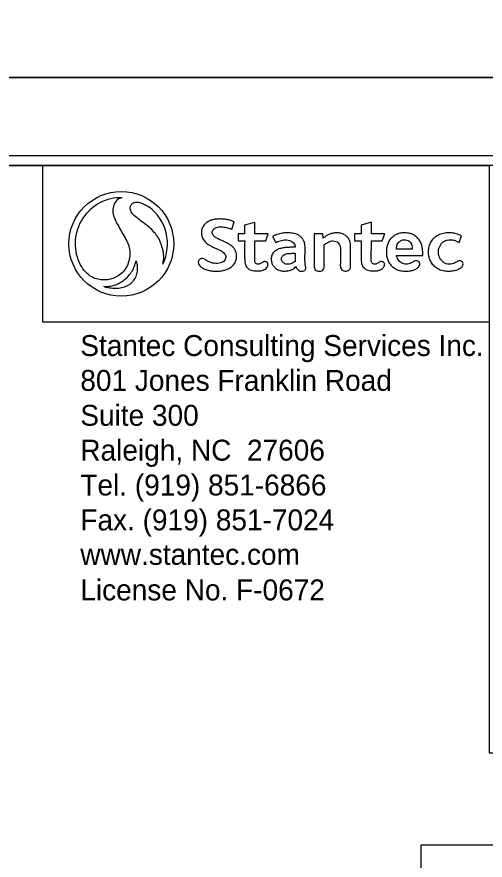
# Model space of a CAD drawing. Extents: x 2320980 to 2456309, y 595047 to 606177.
# Drawn here: x 2455978 to 2456001.89, y 595825.59 to 595868.66 of the extents above; entities that cross this region are included whole.
import ezdxf

# ---------------------------------------------------------------- set-up
doc = ezdxf.new("R2010")
doc.units = 0
for name, color, linetype in [('Prop Dimension', 7, 'Continuous'), ('Scratch_Level_0', 7, 'Continuous'), ('Sheet Data Text CELL', 7, 'Continuous'), ('Sheet Plan CELL', 7, 'Continuous'), ('Sheet Plot Border Inside CELL', 7, 'Continuous'), ('Sheet Plot Border Outside CELL', 7, 'Continuous')]:
    doc.layers.add(name, color=color, linetype=linetype)

msp = doc.modelspace()

# ---------------------------------------------------------------- linework, layer by layer
at = {"layer": 'Prop Dimension'}
msp.add_lwpolyline([(2455998.637, 595826.366), (2456042.107, 595826.366), (2456042.107, 595822.09), (2455998.637, 595822.09)], close=True, dxfattribs=at)
at = {"layer": 'Scratch_Level_0'}
msp.add_lwpolyline([(2455979.323, 595861.076), (2456002.097, 595861.079), (2456002.098, 595853.07), (2455979.324, 595853.067)], close=True, dxfattribs=at)
at = {"layer": 'Sheet Data Text CELL'}
for p, q in [((2455988.965, 595857.819), (2455989.095, 595858.192)), ((2455990.145, 595858.169), (2455989.619, 595858.022)), ((2455989.619, 595858.022), (2455989.619, 595857.585)), ((2455990.145, 595857.585), (2455990.145, 595858.169)), ((2455996.092, 595858.17), (2455995.566, 595858.023)), ((2455995.566, 595858.023), (2455995.566, 595857.586)), ((2455996.092, 595857.586), (2455996.092, 595858.17)), ((2455989.619, 595857.585), (2455989.285, 595857.585)), ((2455989.285, 595857.585), (2455989.285, 595857.219)), ((2455990.826, 595857.585), (2455990.145, 595857.585)), ((2455990.699, 595857.219), (2455990.826, 595857.585)), ((2455993.606, 595857.584), (2455993.163, 595857.584)), ((2455993.163, 595857.584), (2455993.163, 595855.906)), ((2455993.635, 595857.362), (2455993.606, 595857.584)), ((2455995.566, 595857.586), (2455995.231, 595857.586)), ((2455995.231, 595857.586), (2455995.231, 595857.22)), ((2455996.773, 595857.586), (2455996.092, 595857.586)), ((2455996.645, 595857.22), (2455996.773, 595857.586)), ((2455989.285, 595857.219), (2455989.623, 595857.219)), ((2455990.135, 595856.294), (2455990.142, 595857.219)), ((2455990.142, 595857.219), (2455990.699, 595857.219)), ((2455991.046, 595857.451), (2455991.206, 595857.141)), ((2455995.231, 595857.22), (2455995.57, 595857.22)), ((2455996.082, 595856.295), (2455996.089, 595857.22)), ((2455996.089, 595857.22), (2455996.645, 595857.22)), ((2456000.57, 595857.131), (2456000.686, 595857.475)), ((2455993.679, 595855.906), (2455993.679, 595857.014)), ((2455998.174, 595856.803), (2455997.371, 595856.803)), ((2455992.195, 595856.591), (2455992.196, 595856.176)), ((2455997.371, 595856.481), (2455998.707, 595856.481))]:
    msp.add_line(p, q, dxfattribs=at)
for points in [[(2455983.379, 595859.428), (2455983.379, 595859.428)], [(2455984.732, 595858.965), (2455984.732, 595858.965)]]:
    msp.add_lwpolyline(points, dxfattribs=at)
msp.add_circle((2455983.328, 595857.072), 2.673, dxfattribs=at)
for start, end in [(88.7738, 203.6916), (88.7673, 88.7738), (333.7886, 53.4398), (247.1256, 251.4651)]:
    msp.add_arc((2455983.328, 595857.072), 2.357, start, end, dxfattribs=at)
for points, degree in [([(2455983.379, 595859.428), (2455983.322, 595859.416), (2455983.188, 595859.388), (2455983.013, 595859.209), (2455982.883, 595858.916), (2455982.9, 595858.587), (2455983.016, 595858.269), (2455983.192, 595857.96), (2455983.374, 595857.619), (2455983.576, 595857.297), (2455983.716, 595856.97), (2455983.782, 595856.614), (2455983.739, 595856.258), (2455983.635, 595855.931), (2455983.434, 595855.634), (2455983.17, 595855.423), (2455982.894, 595855.299), (2455982.644, 595855.222), (2455982.365, 595855.222), (2455982.055, 595855.265), (2455981.749, 595855.405), (2455981.423, 595855.681), (2455981.266, 595855.952), (2455981.17, 595856.125)], 3), ([(2455983.379, 595859.428), (2455983.379, 595859.428), (2455983.379, 595859.428), (2455983.379, 595859.428)], 2), ([(2455985.442, 595856.031), (2455985.463, 595856.114), (2455985.498, 595856.269), (2455985.491, 595856.518), (2455985.467, 595856.737), (2455985.403, 595856.94), (2455985.327, 595857.175), (2455985.194, 595857.43), (2455985.004, 595857.67), (2455984.756, 595857.923), (2455984.446, 595858.148), (2455984.127, 595858.409), (2455983.871, 595858.601), (2455983.781, 595858.827), (2455983.78, 595858.999), (2455983.865, 595859.115), (2455983.978, 595859.196), (2455984.129, 595859.21), (2455984.307, 595859.176), (2455984.513, 595859.089), (2455984.655, 595859.009), (2455984.732, 595858.965)], 3), ([(2455989.095, 595858.192), (2455989.072, 595858.203), (2455988.968, 595858.253), (2455988.77, 595858.305), (2455988.527, 595858.335), (2455988.306, 595858.346), (2455988.121, 595858.328), (2455987.945, 595858.291), (2455987.775, 595858.224), (2455987.611, 595858.111), (2455987.493, 595857.961), (2455987.426, 595857.809), (2455987.411, 595857.667), (2455987.418, 595857.536), (2455987.446, 595857.411), (2455987.499, 595857.308), (2455987.563, 595857.215), (2455987.642, 595857.13), (2455987.738, 595857.053), (2455987.856, 595856.982), (2455988.003, 595856.906), (2455988.165, 595856.832), (2455988.33, 595856.762), (2455988.466, 595856.692), (2455988.566, 595856.607), (2455988.635, 595856.527), (2455988.659, 595856.429), (2455988.656, 595856.336), (2455988.618, 595856.233), (2455988.533, 595856.148), (2455988.398, 595856.09), (2455988.238, 595856.066), (2455988.06, 595856.074), (2455987.903, 595856.107), (2455987.776, 595856.17), (2455987.673, 595856.212), (2455987.604, 595856.277), (2455987.538, 595856.302), (2455987.478, 595856.328), (2455987.413, 595856.324), (2455987.348, 595856.304), (2455987.293, 595856.256), (2455987.257, 595856.188), (2455987.254, 595856.113), (2455987.265, 595856.039), (2455987.323, 595855.961), (2455987.435, 595855.849), (2455987.633, 595855.752), (2455987.878, 595855.687), (2455988.127, 595855.674), (2455988.341, 595855.68), (2455988.528, 595855.704), (2455988.692, 595855.754), (2455988.863, 595855.831), (2455989.027, 595855.96), (2455989.154, 595856.12), (2455989.208, 595856.309), (2455989.215, 595856.479), (2455989.194, 595856.633), (2455989.133, 595856.757), (2455989.06, 595856.881), (2455988.932, 595856.986), (2455988.787, 595857.083), (2455988.627, 595857.16), (2455988.454, 595857.241), (2455988.274, 595857.318), (2455988.121, 595857.399), (2455988.018, 595857.492), (2455987.974, 595857.583), (2455987.966, 595857.678), (2455987.994, 595857.765), (2455988.053, 595857.841), (2455988.135, 595857.895), (2455988.243, 595857.934), (2455988.372, 595857.944), (2455988.5, 595857.939), (2455988.627, 595857.919), (2455988.75, 595857.892), (2455988.865, 595857.858), (2455988.934, 595857.831), (2455988.965, 595857.819)], 3), ([(2455992.247, 595855.915), (2455992.248, 595855.897), (2455992.252, 595855.854), (2455992.295, 595855.79), (2455992.357, 595855.718), (2455992.469, 595855.666), (2455992.587, 595855.67), (2455992.697, 595855.694), (2455992.74, 595855.781), (2455992.742, 595855.868), (2455992.717, 595855.985), (2455992.69, 595856.307), (2455992.71, 595856.647), (2455992.704, 595857.015), (2455992.662, 595857.193), (2455992.562, 595857.353), (2455992.454, 595857.476), (2455992.276, 595857.566), (2455992.056, 595857.623), (2455991.795, 595857.64), (2455991.531, 595857.614), (2455991.277, 595857.555), (2455991.121, 595857.485), (2455991.046, 595857.451)], 3), ([(2455993.679, 595857.014), (2455993.687, 595857.022), (2455993.723, 595857.055), (2455993.809, 595857.107), (2455993.921, 595857.181), (2455994.063, 595857.224), (2455994.207, 595857.223), (2455994.346, 595857.178), (2455994.441, 595857.079), (2455994.493, 595856.961), (2455994.52, 595856.801), (2455994.503, 595856.562), (2455994.515, 595856.259), (2455994.499, 595856.006), (2455994.51, 595855.832), (2455994.57, 595855.738), (2455994.675, 595855.672), (2455994.797, 595855.674), (2455994.913, 595855.702), (2455995.008, 595855.774), (2455995.035, 595855.912), (2455995.015, 595856.156), (2455995.028, 595856.456), (2455995.021, 595856.786), (2455995.033, 595856.996), (2455995.005, 595857.178), (2455994.948, 595857.306), (2455994.857, 595857.437), (2455994.711, 595857.54), (2455994.527, 595857.627), (2455994.317, 595857.632), (2455994.128, 595857.621), (2455993.958, 595857.565), (2455993.807, 595857.495), (2455993.706, 595857.415), (2455993.653, 595857.375), (2455993.635, 595857.362)], 3), ([(2455998.707, 595856.481), (2455998.709, 595856.532), (2455998.713, 595856.66), (2455998.69, 595856.866), (2455998.638, 595857.097), (2455998.527, 595857.275), (2455998.402, 595857.429), (2455998.243, 595857.538), (2455998.041, 595857.618), (2455997.815, 595857.633), (2455997.593, 595857.629), (2455997.382, 595857.562), (2455997.201, 595857.459), (2455997.044, 595857.309), (2455996.937, 595857.128), (2455996.877, 595856.929), (2455996.854, 595856.726), (2455996.851, 595856.507), (2455996.9, 595856.305), (2455996.98, 595856.108), (2455997.102, 595855.939), (2455997.288, 595855.805), (2455997.519, 595855.691), (2455997.788, 595855.677), (2455998.033, 595855.679), (2455998.241, 595855.724), (2455998.405, 595855.803), (2455998.524, 595855.907), (2455998.568, 595856.019), (2455998.548, 595856.11), (2455998.503, 595856.183), (2455998.431, 595856.203), (2455998.36, 595856.213), (2455998.278, 595856.187), (2455998.181, 595856.126), (2455998.07, 595856.059), (2455997.934, 595856.028), (2455997.808, 595856.025), (2455997.684, 595856.057), (2455997.581, 595856.128), (2455997.479, 595856.211), (2455997.419, 595856.323), (2455997.382, 595856.413), (2455997.374, 595856.464), (2455997.371, 595856.481)], 3), ([(2456000.686, 595857.475), (2456000.642, 595857.5), (2456000.532, 595857.561), (2456000.319, 595857.617), (2456000.053, 595857.645), (2455999.77, 595857.612), (2455999.499, 595857.524), (2455999.276, 595857.374), (2455999.115, 595857.172), (2455999.015, 595856.938), (2455998.98, 595856.676), (2455999.001, 595856.411), (2455999.091, 595856.174), (2455999.225, 595855.992), (2455999.411, 595855.833), (2455999.666, 595855.714), (2455999.965, 595855.667), (2456000.239, 595855.685), (2456000.466, 595855.745), (2456000.645, 595855.827), (2456000.762, 595855.94), (2456000.768, 595856.047), (2456000.758, 595856.127), (2456000.704, 595856.176), (2456000.649, 595856.209), (2456000.588, 595856.213), (2456000.506, 595856.2), (2456000.433, 595856.136), (2456000.326, 595856.091), (2456000.22, 595856.041), (2456000.067, 595856.029), (2455999.908, 595856.043), (2455999.755, 595856.126), (2455999.64, 595856.242), (2455999.548, 595856.38), (2455999.52, 595856.544), (2455999.496, 595856.706), (2455999.542, 595856.866), (2455999.604, 595857.013), (2455999.695, 595857.13), (2455999.818, 595857.217), (2455999.958, 595857.272), (2456000.122, 595857.285), (2456000.286, 595857.27), (2456000.443, 595857.22), (2456000.529, 595857.16), (2456000.57, 595857.131)], 3), ([(2455989.623, 595857.219), (2455989.621, 595856.892), (2455989.62, 595856.547), (2455989.624, 595856.162), (2455989.641, 595856.07), (2455989.677, 595855.944), (2455989.749, 595855.858), (2455989.821, 595855.791), (2455989.898, 595855.74), (2455990.02, 595855.698), (2455990.188, 595855.679), (2455990.362, 595855.687), (2455990.536, 595855.711), (2455990.668, 595855.778), (2455990.765, 595855.856), (2455990.81, 595855.946), (2455990.815, 595856.025), (2455990.801, 595856.092), (2455990.766, 595856.131), (2455990.724, 595856.156), (2455990.675, 595856.165), (2455990.623, 595856.166), (2455990.57, 595856.152), (2455990.523, 595856.114), (2455990.47, 595856.074), (2455990.405, 595856.046), (2455990.336, 595856.024), (2455990.264, 595856.032), (2455990.202, 595856.066), (2455990.154, 595856.114), (2455990.133, 595856.197), (2455990.134, 595856.256), (2455990.135, 595856.294)], 3), ([(2455991.206, 595857.141), (2455991.23, 595857.154), (2455991.303, 595857.193), (2455991.422, 595857.23), (2455991.566, 595857.267), (2455991.702, 595857.276), (2455991.844, 595857.271), (2455991.972, 595857.231), (2455992.083, 595857.167), (2455992.161, 595857.074), (2455992.194, 595856.979), (2455992.194, 595856.92), (2455992.194, 595856.901)], 3), ([(2455995.57, 595857.22), (2455995.568, 595856.892), (2455995.567, 595856.548), (2455995.57, 595856.163), (2455995.588, 595856.07), (2455995.624, 595855.944), (2455995.695, 595855.859), (2455995.768, 595855.792), (2455995.844, 595855.741), (2455995.967, 595855.698), (2455996.135, 595855.68), (2455996.309, 595855.687), (2455996.482, 595855.711), (2455996.614, 595855.778), (2455996.711, 595855.857), (2455996.757, 595855.947), (2455996.762, 595856.026), (2455996.747, 595856.092), (2455996.712, 595856.132), (2455996.671, 595856.156), (2455996.621, 595856.165), (2455996.569, 595856.166), (2455996.517, 595856.153), (2455996.47, 595856.115), (2455996.417, 595856.075), (2455996.351, 595856.047), (2455996.282, 595856.025), (2455996.211, 595856.033), (2455996.149, 595856.067), (2455996.1, 595856.115), (2455996.08, 595856.198), (2455996.081, 595856.257), (2455996.082, 595856.295)], 3), ([(2455997.371, 595856.803), (2455997.371, 595856.82), (2455997.371, 595856.861), (2455997.376, 595856.939), (2455997.402, 595857.04), (2455997.465, 595857.146), (2455997.562, 595857.231), (2455997.695, 595857.278), (2455997.837, 595857.282), (2455997.97, 595857.241), (2455998.083, 595857.169), (2455998.139, 595857.046), (2455998.167, 595856.922), (2455998.172, 595856.84), (2455998.174, 595856.803)], 3), ([(2455992.194, 595856.901), (2455992.16, 595856.9), (2455992.05, 595856.898), (2455991.859, 595856.889), (2455991.632, 595856.877), (2455991.42, 595856.83), (2455991.224, 595856.749), (2455991.053, 595856.602), (2455990.973, 595856.394), (2455990.984, 595856.198), (2455991.016, 595856.03), (2455991.118, 595855.888), (2455991.266, 595855.758), (2455991.478, 595855.679), (2455991.698, 595855.676), (2455991.902, 595855.702), (2455992.057, 595855.757), (2455992.172, 595855.835), (2455992.22, 595855.887), (2455992.247, 595855.915)], 3), ([(2455992.196, 595856.176), (2455992.183, 595856.165), (2455992.134, 595856.128), (2455992.045, 595856.08), (2455991.92, 595856.028), (2455991.787, 595856.02), (2455991.672, 595856.05), (2455991.592, 595856.102), (2455991.54, 595856.163), (2455991.505, 595856.237), (2455991.5, 595856.316), (2455991.515, 595856.395), (2455991.562, 595856.47), (2455991.643, 595856.518), (2455991.739, 595856.561), (2455991.866, 595856.578), (2455991.996, 595856.585), (2455992.111, 595856.592), (2455992.171, 595856.591), (2455992.195, 595856.591)], 3), ([(2455982.412, 595854.901), (2455982.47, 595854.895), (2455982.606, 595854.882), (2455982.84, 595854.927), (2455983.101, 595854.988), (2455983.336, 595855.125), (2455983.552, 595855.277), (2455983.755, 595855.495), (2455983.923, 595855.737), (2455984.03, 595855.99), (2455984.062, 595856.139), (2455984.078, 595856.21)], 3), ([(2455984.078, 595856.21), (2455984.095, 595856.15), (2455984.139, 595855.997), (2455984.15, 595855.741), (2455984.106, 595855.463), (2455983.963, 595855.211), (2455983.771, 595854.979), (2455983.491, 595854.852), (2455983.194, 595854.784), (2455982.888, 595854.779), (2455982.679, 595854.819), (2455982.579, 595854.838)], 3), ([(2455993.163, 595855.906), (2455993.168, 595855.884), (2455993.179, 595855.834), (2455993.216, 595855.749), (2455993.31, 595855.677), (2455993.441, 595855.676), (2455993.573, 595855.686), (2455993.651, 595855.772), (2455993.679, 595855.847), (2455993.679, 595855.888), (2455993.679, 595855.906)], 3)]:
    msp.add_open_spline(points, degree=degree, dxfattribs=at)
at = {"layer": 'Sheet Plan CELL'}
for points in [[(2455742.104, 595651.076), (2455742.099, 595861.071), (2456002.097, 595861.079), (2456002.099, 595831.066), (2456042.107, 595831.064), (2456042.107, 595651.076)], [(2456042.112, 595861.076), (2455742.104, 595861.076), (2455742.104, 595651.076), (2456042.107, 595651.076)]]:
    msp.add_lwpolyline(points, close=True, dxfattribs=at)
at = {"layer": 'Sheet Plot Border Inside CELL'}
msp.add_lwpolyline([(2455711.407, 595650.574), (2456044.604, 595650.576), (2456044.607, 595861.574), (2455711.407, 595861.574)], close=True, dxfattribs=at)
at = {"layer": 'Sheet Plot Border Outside CELL'}
for points in [[(2455708.807, 595865.574), (2456045.507, 595865.574), (2456045.507, 596084.574), (2455708.807, 596084.574)], [(2455708.807, 595646.574), (2456045.507, 595646.574), (2456045.507, 595865.574), (2455708.807, 595865.574)]]:
    msp.add_lwpolyline(points, close=True, dxfattribs=at)

# ---------------------------------------------------------------- texts
at = {"layer": 'Sheet Data Text CELL'}
for s, height, p in [('Stantec Consulting Services Inc.', 1.06932, (2455981.236, 595851.34)), ('801 Jones Franklin Road', 1.06932, (2455981.236, 595849.559)), ('Suite 300', 1.0693, (2455981.236, 595847.777)), ('Raleigh, NC  27606', 1.06932, (2455981.236, 595845.996)), ('Tel. (919) 851-6866', 1.06932, (2455981.237, 595844.215)), ('Fax. (919) 851-7024', 1.06932, (2455981.237, 595842.433)), ('www.stantec.com', 1.06932, (2455981.237, 595840.673)), ('License No. F-0672', 1.06932, (2455981.237, 595838.857))]:
    msp.add_text(s, height=height, rotation=0.0071, dxfattribs=at).set_placement(p)

doc.saveas('drawing.dxf')
